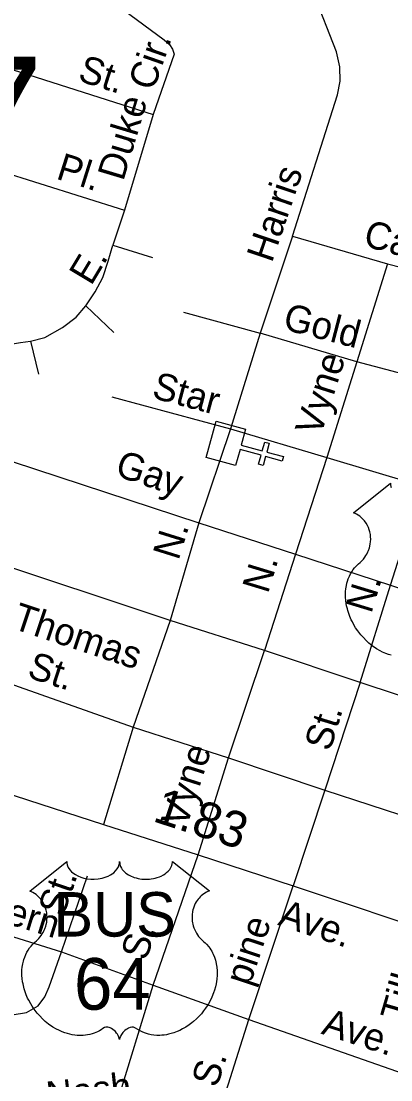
# Model space of a CAD drawing. Extents: x 2220236 to 2384410, y 720751 to 894131.
# Drawn here: x 2352021 to 2353307, y 800551 to 804239 of the extents above; entities that cross this region are included whole.
import ezdxf

# ---------------------------------------------------------------- set-up
doc = ezdxf.new("R2010")
doc.units = 0
doc.layers.add('Default', color=7, linetype='Continuous')

msp = doc.modelspace()

# ---------------------------------------------------------------- linework, layer by layer
at = {"layer": 'Default'}
for p, q in [((2351520.4, 804220.2), (2352479.7, 803913.8)), ((2352479.7, 803913.8), (2352379.7, 803580.6)), ((2351855.9, 803746.3), (2352379.7, 803580.6)), ((2352379.7, 803580.6), (2352339.7, 803458.9)), ((2352964.6, 803489.8), (2352852.7, 803152.5)), ((2352964.6, 803489.8), (2353296.2, 803393.4)), ((2352339.7, 803458.9), (2352477.6, 803415.9)), ((2353296.2, 803393.4), (2353189, 803052.5)), ((2353296.2, 803393.4), (2353630.7, 803309.7)), ((2352245.8, 803247.2), (2352342.9, 803154.3)), ((2352585.9, 803225.2), (2352852.7, 803152.5)), ((2352852.7, 803152.5), (2352748.7, 802819.3)), ((2353189, 803052.5), (2352852.7, 803152.5)), ((2352053.3, 803124.9), (2352080.7, 803009.3)), ((2353189, 803052.5), (2353084.1, 802718.7)), ((2353524.9, 802964.1), (2353189, 803052.5)), ((2352335.6, 802930.3), (2352748.7, 802819.3)), ((2352748.7, 802819.3), (2352639.3, 802491.5)), ((2352748.7, 802819.3), (2353084.1, 802718.7)), ((2351988.7, 802705.3), (2352639.3, 802491.5)), ((2353084.1, 802718.7), (2352975.3, 802382.6)), ((2353084.1, 802718.7), (2353415.3, 802619.3)), ((2353306.5, 802273.7), (2353415.3, 802619.3)), ((2352639.3, 802491.5), (2352538.9, 802151.1)), ((2352639.3, 802491.5), (2352975.3, 802382.6)), ((2352975.3, 802382.6), (2352868, 802047.1)), ((2352975.3, 802382.6), (2353306.5, 802273.7)), ((2353201.2, 801935), (2353306.5, 802273.7)), ((2353306.5, 802273.7), (2353828.5, 802104.8)), ((2352538.9, 802151.1), (2352409.8, 801778.9)), ((2352741.8, 801672.4), (2352868, 802047.1)), ((2351754.8, 802011.6), (2352409.8, 801778.9)), ((2353201.2, 801935), (2353077.8, 801560.3)), ((2352409.8, 801778.9), (2352307.5, 801440.5)), ((2352409.8, 801778.9), (2352741.8, 801672.4)), ((2352636.6, 801334.5), (2352741.8, 801672.4)), ((2352741.8, 801672.4), (2353077.8, 801560.3)), ((2353077.8, 801560.3), (2352967.8, 801226.6)), ((2353077.8, 801560.3), (2353613.2, 801384.4)), ((2352480.1, 800880.7), (2352636.6, 801334.5)), ((2352160.8, 800997), (2352251.6, 801262)), ((2352813.5, 800760.9), (2352967.8, 801226.6)), ((2351496.6, 801204.7), (2352160.8, 800997)), ((2352160.8, 800997), (2352480.1, 800880.7)), ((2352339.7, 800421.2), (2352480.1, 800880.7)), ((2352480.1, 800880.7), (2352813.5, 800760.9)), ((2352667.7, 800300.9), (2352813.5, 800760.9)), ((2352813.5, 800760.9), (2353349.8, 800573.2))]:
    msp.add_line(p, q, dxfattribs=at)
for points in [[(2351923.6, 804612.8), (2352518.5, 804174.1), (2352536.8, 804158.4), (2352547, 804142.4), (2352553.2, 804124.5), (2352479.7, 803913.8)], [(2352964.6, 803489.8), (2353121.9, 803982.8), (2353131.4, 804030.2), (2353129.8, 804080.7), (2353118.8, 804132.8), (2353038.4, 804338.4), (2353036.2, 804358.3), (2353041.9, 804382.3), (2353057.7, 804400.6), (2353083.4, 804422.8), (2353174, 804481.6), (2353289.1, 804554.1)], [(2355867.9, 801058.1), (2355433.3, 801194.2), (2355005.8, 801339), (2354686.5, 801445.1), (2354532, 801497.3), (2354233, 801591.6), (2353731.1, 801759.6), (2353201.2, 801935), (2352868, 802047.1), (2352538.9, 802151.1), (2351878.4, 802371), (2351433, 802506.8), (2350991.9, 802650.3), (2350559.5, 802789.4), (2349666.5, 803100.7), (2349612.9, 803132.7), (2349568.5, 803170.3), (2349530.8, 803209.1), (2349493.2, 803261.6), (2349427.1, 803382.5), (2349307.3, 803662.3)], [(2352245.8, 803247.2), (2352278.1, 803296.3), (2352305, 803346.8), (2352323.9, 803403.6), (2352339.7, 803458.9)], [(2352053.3, 803124.9), (2352103.2, 803137.5), (2352164.6, 803172.2), (2352211.9, 803208), (2352245.8, 803247.2)], [(2351666.7, 803184.1), (2351905.9, 803110.1), (2351954.5, 803109.3), (2352017.9, 803119.6), (2352053.3, 803124.9)], [(2353308.3, 802029.9), (2353299.5, 802032.7), (2353290.2, 802036.2), (2353278.5, 802041.3), (2353270.4, 802045.5), (2353257.5, 802052.9), (2353242.5, 802063.3), (2353231.1, 802072.5), (2353222.8, 802080), (2353210.6, 802092.5), (2353203.4, 802100.6), (2353192.1, 802115.2), (2353184.9, 802125.7), (2353180.3, 802133.5), (2353173.4, 802146), (2353169.7, 802153.8), (2353164.8, 802165.2), (2353161, 802175.6), (2353157.8, 802185.5), (2353156.1, 802191.8), (2353153.6, 802202.8), (2353152.2, 802210.6), (2353150.7, 802221.3), (2353149.9, 802232.7), (2353149.8, 802243.1), (2353150, 802251.7), (2353151, 802261.8), (2353152.7, 802272.5), (2353154.8, 802281.7), (2353156.6, 802288.4), (2353159.4, 802296.4), (2353163, 802305.3), (2353167.2, 802313.8), (2353171.3, 802320.9), (2353176.4, 802328.5), (2353181.4, 802334.9), (2353188, 802342.1), (2353194.8, 802348.6), (2353201.1, 802353.7), (2353208.5, 802361), (2353212.4, 802365.4), (2353217.1, 802371.6), (2353220.8, 802377.3), (2353223.7, 802382.3), (2353227.6, 802389.9), (2353230, 802395.5), (2353233, 802404.2), (2353234.4, 802410.2), (2353236, 802418.1), (2353237, 802425.4), (2353237.3, 802434.6), (2353237.1, 802442.2), (2353236.1, 802451.1), (2353234.4, 802459.6), (2353232.4, 802467.1), (2353229.2, 802475.6), (2353226.3, 802481.8), (2353221.4, 802490.3), (2353215.9, 802498.1), (2353210.3, 802504.5), (2353204.6, 802510.2), (2353199.1, 802514.4), (2353193.9, 802518.1), (2353187.4, 802522.1), (2353181.1, 802525.2), (2353177.1, 802526.8), (2353305.7, 802629.2), (2353306, 802623.9), (2353307.3, 802617.6), (2353308.3, 802614.3)], [(2351644.3, 801655.7), (2352307.5, 801440.5), (2352636.6, 801334.5), (2352967.8, 801226.6), (2353509.8, 801045), (2353991.4, 800899), (2354453.2, 800746.6), (2354780.3, 800634.5), (2355205.4, 800493.5), (2355640.4, 800366.3)], [(2351703.9, 800591.6), (2351755.1, 800662.1), (2351796.4, 800712.6), (2351827.9, 800745.1), (2351869.6, 800767.4), (2351925.6, 800778.1), (2351989.5, 800776.9), (2352039.4, 800785.5), (2352079.1, 800808), (2352102.7, 800840.3), (2352118.4, 800874.4), (2352160.8, 800997)]]:
    msp.add_lwpolyline(points, dxfattribs=at)
for points in [[(2352801.5, 802817.3), (2352786.5, 802762.3), (2352860, 802742.2), (2352868.4, 802773), (2352883.9, 802768.8), (2352875.4, 802737.9), (2352933.4, 802722), (2352929.1, 802706.5), (2352871.1, 802722.5), (2352862.6, 802691.6), (2352847.2, 802695.8), (2352855.7, 802726.7), (2352782.3, 802746.9), (2352766.9, 802691.3), (2352664.3, 802719.5), (2352698.9, 802845.5)], [(2352179, 801311.1), (2352179.3, 801305.8), (2352180.6, 801299.5), (2352181.6, 801296.2), (2352184.6, 801290), (2352189.4, 801282.6), (2352196.2, 801275.4), (2352203.9, 801269.1), (2352209.1, 801265.7), (2352217.8, 801261), (2352227.8, 801256.8), (2352238.9, 801253.6), (2352250.2, 801251.4), (2352262.6, 801250), (2352274.8, 801249.8), (2352288, 801250.7), (2352302.6, 801253.6), (2352309.3, 801255.3), (2352316.9, 801257.9), (2352323.8, 801260.8), (2352331.5, 801264.9), (2352337.7, 801268.8), (2352342.5, 801272.3), (2352349.3, 801278.9), (2352354.8, 801285.6), (2352357, 801289.4), (2352359, 801293.1), (2352361.7, 801300.8), (2352362.5, 801304.2), (2352363, 801311.4), (2352363.5, 801305.4), (2352364.1, 801301.7), (2352365.1, 801298), (2352366.6, 801294.1), (2352369.3, 801288.7), (2352372.3, 801284.1), (2352378.1, 801277.3), (2352381.6, 801274), (2352384.9, 801271.3), (2352393.6, 801265.3), (2352403.9, 801260.2), (2352408.9, 801258), (2352414, 801256.1), (2352420.6, 801254.2), (2352427.3, 801252.6), (2352434, 801251.4), (2352440.8, 801250.4), (2352447.8, 801249.9), (2352453.5, 801249.8), (2352460.5, 801249.8), (2352467, 801250.2), (2352473.6, 801251), (2352480.9, 801252.2), (2352486.7, 801253.5), (2352494.5, 801255.5), (2352501.5, 801258), (2352507.6, 801260.7), (2352515.6, 801264.9), (2352522, 801268.9), (2352526.7, 801272.7), (2352532.4, 801277.9), (2352537.7, 801284), (2352540.8, 801288.5), (2352543, 801293.1), (2352545.1, 801298), (2352546.3, 801303.2), (2352546.9, 801307.7), (2352547, 801311.5), (2352675.6, 801209), (2352672.6, 801207.9), (2352665.6, 801204.5), (2352660.1, 801201.2), (2352651.2, 801195), (2352647.4, 801191.5), (2352643.6, 801188), (2352640.1, 801184.2), (2352637.1, 801180.6), (2352633.3, 801175.4), (2352630, 801170.3), (2352626.7, 801164.6), (2352624.3, 801159.6), (2352620.4, 801149.3), (2352618.5, 801142.8), (2352617.3, 801137.2), (2352615.8, 801125.7), (2352615.4, 801120.3), (2352615.4, 801114.9), (2352615.7, 801109.2), (2352616.2, 801103.7), (2352617.2, 801098), (2352618.1, 801093), (2352619.7, 801086.8), (2352622, 801079.7), (2352624.8, 801072.8), (2352630.7, 801061.6), (2352638.2, 801050.2), (2352643.6, 801043.8), (2352648.9, 801038.4), (2352656.9, 801031.7), (2352661.2, 801027.9), (2352666.1, 801022.9), (2352674.2, 801013.6), (2352677.4, 801009.2), (2352680.7, 801004.2), (2352683.8, 800999.1), (2352686.8, 800993.7), (2352689.2, 800988.9), (2352693.7, 800977.9), (2352697.1, 800967.2), (2352698.6, 800961.5), (2352701, 800948.9), (2352701.9, 800942.7), (2352702.9, 800930.4), (2352702.9, 800915.5), (2352701.8, 800901.4), (2352699.1, 800884.9), (2352696.9, 800875), (2352693.5, 800863.5), (2352690.3, 800853.6), (2352684.4, 800838.9), (2352679.2, 800828.3), (2352672.4, 800815.8), (2352667.8, 800808.3), (2352662.4, 800800.2), (2352655.6, 800790.9), (2352647.7, 800781.1), (2352638.2, 800770.7), (2352630.6, 800763), (2352620.5, 800754), (2352614.5, 800749), (2352605.8, 800742.5), (2352594, 800734.6), (2352582.3, 800727.8), (2352572.3, 800722.7), (2352563.5, 800718.9), (2352552.1, 800714.6), (2352533.1, 800709.3), (2352526.2, 800707.9), (2352518, 800706.7), (2352510.3, 800705.9), (2352502.9, 800705.5), (2352492.9, 800705.5), (2352482.9, 800706.2), (2352473.5, 800707.6), (2352463.7, 800709.6), (2352453.5, 800712.7), (2352444.2, 800716.3), (2352434.7, 800721), (2352418.8, 800731), (2352414.2, 800733.4), (2352411.6, 800734.1), (2352405.5, 800734.4), (2352399.7, 800733.2), (2352393.8, 800730.8), (2352390.2, 800728.9), (2352385.5, 800725.8), (2352381.8, 800722.9), (2352377.4, 800718.8), (2352374.4, 800715.3), (2352372.1, 800712.5), (2352367.6, 800705.5), (2352366, 800702.1), (2352364.3, 800697.8), (2352362.9, 800691.4), (2352360.8, 800699.5), (2352358.5, 800704.8), (2352355.7, 800709.3), (2352352.9, 800713.4), (2352348.4, 800718.5), (2352344.4, 800722.4), (2352339.5, 800726.4), (2352334.4, 800729.5), (2352330.2, 800731.6), (2352326.4, 800733), (2352321.8, 800734.2), (2352318, 800734.5), (2352314.9, 800734.4), (2352310.6, 800733.4), (2352304.8, 800729.2), (2352299.3, 800725.4), (2352293.3, 800721.7), (2352286.1, 800717.9), (2352280.9, 800715.5), (2352274.7, 800713.1), (2352267.4, 800710.6), (2352259.5, 800708.6), (2352251.4, 800707), (2352244.2, 800705.8), (2352236.5, 800705.2), (2352229.6, 800704.9), (2352222.4, 800705), (2352215.7, 800705.5), (2352207.8, 800706.2), (2352198.1, 800707.7), (2352190.1, 800709.5), (2352181.6, 800711.8), (2352172.8, 800714.5), (2352163.5, 800718.1), (2352151.8, 800723.2), (2352143.7, 800727.3), (2352130.8, 800734.7), (2352115.8, 800745.1), (2352104.4, 800754.3), (2352096.1, 800761.8), (2352083.9, 800774.3), (2352076.7, 800782.4), (2352065.4, 800797), (2352058.2, 800807.6), (2352053.6, 800815.3), (2352046.7, 800827.8), (2352043, 800835.6), (2352038.1, 800847), (2352034.3, 800857.4), (2352031.1, 800867.3), (2352029.4, 800873.6), (2352026.9, 800884.6), (2352025.5, 800892.5), (2352024, 800903.2), (2352023.2, 800914.5), (2352023.1, 800924.9), (2352023.3, 800933.6), (2352024.3, 800943.7), (2352026, 800954.4), (2352028.1, 800963.6), (2352029.9, 800970.2), (2352032.7, 800978.2), (2352036.3, 800987.1), (2352040.5, 800995.7), (2352044.6, 801002.7), (2352049.7, 801010.3), (2352054.7, 801016.8), (2352061.3, 801023.9), (2352068.1, 801030.5), (2352074.4, 801035.5), (2352081.8, 801042.8), (2352085.7, 801047.2), (2352090.4, 801053.4), (2352094.1, 801059.1), (2352097, 801064.2), (2352101, 801071.7), (2352103.3, 801077.3), (2352106.3, 801086), (2352107.8, 801092.1), (2352109.3, 801099.9), (2352110.3, 801107.3), (2352110.6, 801116.5), (2352110.4, 801124.1), (2352109.4, 801133), (2352107.8, 801141.5), (2352105.7, 801148.9), (2352102.5, 801157.4), (2352099.6, 801163.7), (2352094.7, 801172.1), (2352089.2, 801179.9), (2352083.6, 801186.3), (2352077.9, 801192), (2352072.4, 801196.3), (2352067.2, 801200), (2352060.7, 801203.9), (2352054.4, 801207), (2352050.4, 801208.6)]]:
    msp.add_lwpolyline(points, close=True, dxfattribs=at)

# ---------------------------------------------------------------- texts
for s, height, rotation, p in [('Cir.', 95, 70.7691, (2352480.7, 803993.1)), ('St.', 95, 342.2865, (2352213.9, 804033.1)), ('Duke', 95, 73.2944, (2352375.8, 803679.3)), ('Pl.', 95, 342.4457, (2352138.6, 803691.3)), ('Harris', 95, 71.2674, (2352893.3, 803394.7)), ('Carter', 95, 344.7007, (2353207.5, 803457.4)), ('E.', 95, 58.9645, (2352263.9, 803314.8)), ('Gold', 95, 345.3811, (2352927.6, 803166.9)), ('Vyne', 95, 72.3746, (2353062.9, 802790.5)), ('Star', 95, 344.9598, (2352471.8, 802927.7)), ('Gay', 95, 341.194, (2352342.9, 802657.4)), ('N.', 95, 72.6653, (2352567.9, 802357.9)), ('N.', 95, 73.0573, (2352879.5, 802241.9)), ('N.', 95, 73.0573, (2353239.2, 802172.5)), ('Thomas', 95, 341.586, (2351985.2, 802124.8)), ('St.', 95, 341.9943, (2352037.6, 801954.2)), ('St.', 95, 73.0573, (2353095.8, 801692.1)), ('Vyne', 95, 72.3746, (2352595.9, 801426.1)), ('1.83', 125, 341.9552, (2352474.5, 801453)), ('Western', 95, 342.9411, (2351685.5, 801182.2)), ('St.', 95, 71.0863, (2352167.2, 801116.9)), ('Ave.', 95, 341.4766, (2352910.8, 801091.1)), ('pine', 95, 71.6683, (2352816.4, 800874)), ('S.', 95, 72.2427, (2352455.8, 800962.2)), ('Tillery', 95, 73.7102, (2353361, 800748.9)), ('Ave.', 95, 341.9943, (2353062.1, 800712)), ('S.', 95, 72.2427, (2352701.9, 800520.1)), ('Nash', 95, 6.6916, (2352113.6, 800449.1))]:
    msp.add_text(s, height=height, rotation=rotation, dxfattribs=at).set_placement(p)
for s, height, p in [('207', 410.1, (2351182.8, 803705.1)), ('BUS', 155, (2352132.7, 801049.8)), ('64', 180, (2352204.2, 800794.9))]:
    msp.add_text(s, height=height, dxfattribs=at).set_placement(p)

doc.saveas('drawing.dxf')
